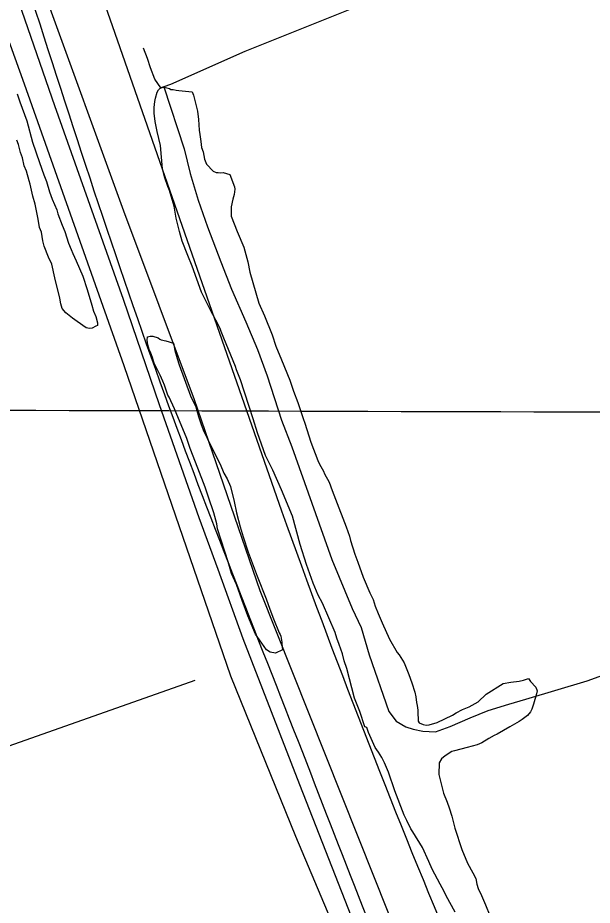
# Model space of a CAD drawing. Extents: x 3161564 to 3199464, y 849354 to 874788.
# Drawn here: x 3172622 to 3173329, y 860252 to 861344 of the extents above; entities that cross this region are included whole.
import ezdxf

# ---------------------------------------------------------------- set-up
doc = ezdxf.new("R2010")
doc.units = 0
for name, color, linetype in [('V-GRID-MAJR', 7, 'Continuous'), ('V-RAIL-TRAK', 7, 'Continuous'), ('V-ROAD-CNTR', 7, 'Continuous'), ('V-SITE-VEGE', 7, 'Continuous'), ('V-TOPO-SHOR', 7, 'Continuous')]:
    doc.layers.add(name, color=color, linetype=linetype)

msp = doc.modelspace()

# ---------------------------------------------------------------- linework, layer by layer
at = {"layer": 'V-GRID-MAJR'}
msp.add_spline([(3165780.446, 860882.501), (3171010.106, 860866.147), (3176239.768, 860850.5530000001), (3181469.433, 860835.721), (3186699.099, 860821.649), (3191928.768, 860808.338), (3197158.438, 860795.787), (3197158.4390000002, 860795.787)], degree=3, dxfattribs=at)
at = {"layer": 'V-RAIL-TRAK'}
msp.add_lwpolyline([(3173048.855000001, 860197.6519999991), (3172969.104000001, 860400.4019999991), (3172899.409000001, 860580.1749999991), (3172868.736000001, 860665.3539999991), (3172845.434000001, 860728.7579999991), (3172796.329000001, 860867.9809999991), (3172752.086000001, 860997.4569999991), (3172667.508000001, 861235.471999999), (3172568.260000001, 861521.2799999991), (3172481.484000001, 861766.675999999), (3172368.166000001, 862089.8339999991), (3172301.419000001, 862284.2479999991), (3172024.9990000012, 863075.5979999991), (3171924.225000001, 863362.591999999)], dxfattribs=at)
at = {"layer": 'V-ROAD-CNTR'}
msp.add_lwpolyline([(3172282.147398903, 862653.781664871), (3172527.003909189, 861938.6010952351), (3172946.437070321, 860737.3124978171)], dxfattribs=at)
msp.add_arc((3183283.5931913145, 864449.8128385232), 10983.59938497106, 199.75530883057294, 205.76161160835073, dxfattribs=at)
msp.add_spline([(3172633.7876956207, 861383.7532049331), (3172802.5873580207, 860880.4682115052), (3172972.2250187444, 860440.5450913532), (3173132.309698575, 860039.2768938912), (3173355.914251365, 859565.2138420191), (3173614.6467338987, 859060.7818508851), (3173833.7812956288, 858663.2596459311)], degree=3, dxfattribs=at)
at = {"layer": 'V-SITE-VEGE'}
for points in [[(3172875.498000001, 860950.018999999), (3172872.297000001, 860958.233999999), (3172871.241000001, 860961.5889999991), (3172865.850000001, 860972.0619999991), (3172858.291000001, 860985.912999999), (3172848.248000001, 861006.4789999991), (3172836.541000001, 861038.572999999), (3172831.194000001, 861051.640999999), (3172824.440000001, 861069.185999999), (3172820.929000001, 861081.113999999), (3172816.752000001, 861097.503999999), (3172814.398000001, 861112.378999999), (3172809.475000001, 861128.4099999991), (3172808.783000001, 861131.3879999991), (3172806.639000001, 861136.2459999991), (3172802.387000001, 861148.185999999), (3172799.958000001, 861158.2399999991), (3172797.834000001, 861186.8359999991), (3172793.669000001, 861203.964999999), (3172791.276000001, 861216.2449999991), (3172789.966000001, 861226.6529999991), (3172789.714000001, 861233.7039999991), (3172790.572000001, 861240.736999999), (3172791.387000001, 861245.1749999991), (3172793.736000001, 861252.5539999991), (3172795.262000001, 861255.123999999), (3172796.777000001, 861256.952999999), (3172800.509000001, 861258.3759999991), (3172803.845000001, 861258.3189999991), (3172808.641000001, 861256.756999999), (3172810.476000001, 861255.613999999), (3172813.442000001, 861255.564999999), (3172816.768000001, 861254.7679999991), (3172820.098000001, 861254.341999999), (3172836.767000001, 861252.9509999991)], [(3172621.213000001, 861250.4709999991), (3172624.467000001, 861240.648999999), (3172633.349000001, 861217.0619999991), (3172640.241000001, 861191.064999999), (3172648.611000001, 861166.023999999), (3172654.216000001, 861150.790999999), (3172657.495000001, 861142.434999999), (3172661.188000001, 861129.675999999), (3172664.456000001, 861120.832999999), (3172670.094000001, 861107.5539999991), (3172671.479000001, 861102.6469999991), (3172676.619000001, 861088.8879999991), (3172679.906000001, 861081.0219999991), (3172684.551000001, 861066.7819999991), (3172687.836000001, 861058.9139999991), (3172689.708000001, 861053.9999999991), (3172693.953000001, 861045.138999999), (3172701.935000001, 861025.9609999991), (3172707.521000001, 861009.7529999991), (3172713.063000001, 860990.616999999), (3172715.382000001, 860983.251999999), (3172718.198000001, 860976.3709999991), (3172720.016000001, 860968.5249999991), (3172719.969000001, 860965.5959999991), (3172718.001000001, 860964.653999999), (3172713.565000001, 860962.2869999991), (3172710.141000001, 860961.854999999), (3172706.244000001, 860962.4099999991), (3172695.145000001, 860970.4069999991), (3172689.354000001, 860974.410999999), (3172681.160000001, 860980.8949999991), (3172676.8570000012, 860986.3389999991), (3172675.001000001, 860992.2309999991), (3172673.652000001, 860999.0889999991), (3172667.723000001, 861024.0909999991), (3172664.094000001, 861040.7559999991), (3172659.848000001, 861049.6159999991), (3172654.697000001, 861062.886999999), (3172652.860000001, 861069.753999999), (3172651.079000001, 861080.0389999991), (3172648.736000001, 861085.9369999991), (3172646.956000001, 861096.221999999), (3172643.360000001, 861114.837999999), (3172640.595000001, 861124.6499999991), (3172637.423000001, 861139.3529999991), (3172636.022000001, 861143.282999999), (3172632.800000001, 861155.0569999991), (3172629.986000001, 861161.937999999), (3172627.709000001, 861171.743999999), (3172625.3740000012, 861178.131999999), (3172623.097000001, 861187.932999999), (3172620.744000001, 861193.3459999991)], [(3172836.767000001, 861252.9509999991), (3172838.182000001, 861248.846999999), (3172843.048000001, 861229.108999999), (3172844.3570000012, 861218.702999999), (3172845.254000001, 861205.7059999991), (3172845.909000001, 861200.501999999), (3172846.601000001, 861197.5219999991), (3172847.244000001, 861191.5789999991), (3172848.240000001, 861184.5129999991), (3172850.003000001, 861178.9199999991), (3172851.709000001, 861169.9909999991), (3172854.199000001, 861163.643999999), (3172862.592000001, 861155.3459999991), (3172866.274000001, 861153.7989999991), (3172868.500000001, 861153.7629999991), (3172871.830000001, 861153.336999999), (3172874.802000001, 861153.657999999), (3172882.924000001, 861151.2989999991), (3172888.604000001, 861135.9959999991), (3172888.925000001, 861133.0249999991), (3172888.446000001, 861126.3539999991), (3172886.869000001, 861120.817999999), (3172884.483000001, 861111.212999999), (3172884.669000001, 861100.084999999), (3172892.140000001, 861081.0419999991), (3172900.351000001, 861061.6209999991), (3172905.246000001, 861043.7359999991), (3172907.632000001, 861031.084999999), (3172918.498000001, 860993.0719999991), (3172925.656000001, 860977.373999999), (3172934.907000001, 860953.8529999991), (3172939.500000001, 860940.0539999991), (3172946.640000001, 860923.2459999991), (3172956.6070000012, 860898.229999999), (3172961.205000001, 860884.7989999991), (3172966.534000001, 860870.6159999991), (3172973.256000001, 860850.846999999), (3172975.386000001, 860845.2479999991), (3172982.785000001, 860821.756999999), (3172991.315000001, 860799.361999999), (3172993.4650000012, 860794.8749999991), (3172998.143000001, 860786.2649999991), (3172999.570000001, 860782.9049999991), (3173005.338000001, 860772.7939999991), (3173008.872000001, 860762.3509999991), (3173013.151000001, 860751.893999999), (3173026.309000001, 860717.9239999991), (3173030.196000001, 860706.3609999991), (3173031.595000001, 860701.1419999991), (3173036.879000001, 860684.3649999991), (3173040.420000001, 860674.292999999), (3173047.164000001, 860656.0059999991), (3173055.370000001, 860636.5809999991), (3173059.315000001, 860628.3559999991), (3173061.774000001, 860620.155999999), (3173065.336000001, 860611.1939999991), (3173070.335000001, 860599.6149999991), (3173079.279000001, 860579.805999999), (3173089.0190000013, 860563.3239999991), (3173091.196000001, 860560.3219999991), (3173097.336000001, 860550.574999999), (3173103.406000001, 860536.3809999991), (3173106.943000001, 860525.937999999), (3173110.457000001, 860514.378999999), (3173111.850000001, 860508.7939999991), (3173112.845000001, 860501.7309999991), (3173113.525000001, 860498.008999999), (3173114.174000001, 860492.434999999), (3173114.478000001, 860488.3509999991), (3173114.434000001, 860485.753999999), (3173114.768000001, 860483.523999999), (3173114.688000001, 860478.702999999), (3173115.770000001, 860476.8309999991), (3173120.931000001, 860474.8899999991), (3173124.619000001, 860473.7159999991), (3173128.3400000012, 860474.395999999), (3173138.032000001, 860477.2039999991), (3173157.096000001, 860486.157999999), (3173161.596000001, 860489.050999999), (3173169.450000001, 860492.9999999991), (3173177.298000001, 860496.579999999), (3173188.527000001, 860502.6969999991), (3173198.329000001, 860512.1769999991), (3173219.315000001, 860525.1819999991), (3173228.615000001, 860526.881999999), (3173239.016000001, 860527.8219999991), (3173244.235000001, 860529.2189999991), (3173250.573000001, 860531.3389999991), (3173253.1070000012, 860527.586999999), (3173259.292000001, 860520.4369999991), (3173261.073000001, 860515.9559999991), (3173260.271000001, 860512.260999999), (3173256.723000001, 860499.7089999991), (3173254.395000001, 860493.4419999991), (3173252.855000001, 860490.1309999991), (3173249.072000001, 860485.741999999), (3173242.688000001, 860481.0269999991), (3173238.939000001, 860478.493999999), (3173227.333000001, 860472.0099999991), (3173211.966000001, 860462.621999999), (3173208.237000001, 860461.1989999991)], [(3173160.115000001, 860243.907999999), (3173149.324000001, 860264.1149999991), (3173146.815000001, 860269.3479999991), (3173141.773000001, 860278.334999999), (3173132.064000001, 860296.6699999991), (3173127.767000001, 860306.015999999), (3173119.899000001, 860323.5769999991), (3173107.977000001, 860342.6909999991), (3173105.814000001, 860346.4369999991), (3173100.789000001, 860356.535999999), (3173097.563000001, 860363.2649999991), (3173086.191000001, 860393.1249999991), (3173078.042000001, 860416.256999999), (3173073.409000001, 860427.4639999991), (3173069.811000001, 860434.199999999), (3173065.838000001, 860440.5689999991), (3173061.856000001, 860446.5719999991), (3173053.629000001, 860464.8829999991), (3173051.502000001, 860470.8529999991), (3173048.927000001, 860472.0079999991), (3173042.931000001, 860490.6529999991), (3173036.529000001, 860507.077999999), (3173026.7490000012, 860543.589999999), (3173023.567000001, 860552.9139999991), (3173021.484000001, 860561.4809999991), (3173017.599000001, 860573.0439999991), (3173014.758000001, 860580.8799999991), (3173012.651000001, 860587.961999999), (3172996.926000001, 860623.829999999), (3172991.526000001, 860633.5619999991), (3172985.468000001, 860648.5009999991), (3172977.323000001, 860671.6329999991), (3172969.571000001, 860696.238999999), (3172960.134000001, 860730.8919999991), (3172946.578000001, 860763.3849999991), (3172935.849000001, 860787.3019999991), (3172926.881000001, 860805.6249999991), (3172916.954000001, 860833.2359999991), (3172911.680000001, 860850.756999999), (3172896.155000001, 860898.491999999), (3172891.168000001, 860910.8139999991), (3172889.753000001, 860914.9189999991), (3172875.498000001, 860950.018999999)], [(3173208.237000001, 860461.1989999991), (3173201.4990000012, 860457.601999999), (3173193.250000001, 860452.1749999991), (3173187.274000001, 860449.6789999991), (3173174.9820000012, 860446.5449999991), (3173159.333000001, 860442.354999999), (3173155.984000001, 860441.6689999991), (3173147.733000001, 860436.241999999), (3173143.223000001, 860432.6109999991), (3173140.542000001, 860427.459999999), (3173140.307000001, 860413.3699999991), (3173145.859000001, 860390.2799999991), (3173150.494000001, 860379.0759999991), (3173152.980000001, 860372.3579999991), (3173156.142000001, 860361.9219999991), (3173159.9820000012, 860347.390999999), (3173168.444000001, 860320.9169999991), (3173175.213000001, 860304.1149999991), (3173182.059000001, 860292.1299999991), (3173185.658000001, 860285.393999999), (3173187.024000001, 860278.324999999), (3173188.421000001, 860273.1079999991), (3173192.727000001, 860264.506999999), (3173197.729000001, 860252.9249999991), (3173203.074000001, 860239.854999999)]]:
    msp.add_lwpolyline(points, dxfattribs=at)
msp.add_lwpolyline([(3172813.823000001, 860943.6279999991), (3172815.156000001, 860934.7019999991), (3172818.329000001, 860924.633999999), (3172820.430000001, 860917.1819999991), (3172834.633000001, 860879.1109999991), (3172841.080000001, 860865.282999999), (3172844.5900000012, 860853.3559999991), (3172847.771000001, 860843.660999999), (3172850.253000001, 860836.9409999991), (3172859.932000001, 860816.751999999), (3172871.069000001, 860795.0549999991), (3172875.703000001, 860783.8509999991), (3172879.666000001, 860776.7359999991), (3172883.5900000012, 860767.398999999), (3172888.481000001, 860749.1429999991), (3172891.213000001, 860735.003999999), (3172895.7490000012, 860717.8659999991), (3172899.253000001, 860705.567999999), (3172905.614000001, 860686.545999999), (3172916.622000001, 860657.062999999), (3172927.655000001, 860629.060999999), (3172932.271000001, 860616.743999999), (3172936.525000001, 860604.8039999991), (3172943.658000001, 860587.6259999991), (3172945.102000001, 860585.3749999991), (3172945.808000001, 860583.138999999), (3172946.802000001, 860576.072999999), (3172946.767000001, 860573.8509999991), (3172947.447000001, 860570.1299999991), (3172947.756000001, 860566.412999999), (3172939.158000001, 860562.4759999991), (3172932.502000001, 860563.6989999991), (3172928.095000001, 860566.371999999), (3172922.299000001, 860574.626999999), (3172914.697000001, 860585.8809999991), (3172905.0530000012, 860608.2939999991), (3172898.323000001, 860627.3219999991), (3172891.229000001, 860646.7289999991), (3172885.153000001, 860660.552999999), (3172880.938000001, 860674.716999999), (3172867.890000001, 860715.363999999), (3172866.882000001, 860721.685999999), (3172863.397000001, 860735.0939999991), (3172856.671000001, 860754.4949999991), (3172852.788000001, 860766.427999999), (3172843.537000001, 860789.947999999), (3172834.297000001, 860814.209999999), (3172830.049000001, 860826.5229999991), (3172814.710000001, 860863.1249999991), (3172808.2690000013, 860877.327999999), (3172806.823000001, 860879.5759999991), (3172802.577000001, 860891.886999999), (3172800.437000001, 860897.1149999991), (3172797.218000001, 860904.2159999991), (3172789.677000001, 860919.175999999), (3172788.972000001, 860921.4149999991), (3172787.940000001, 860926.251999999), (3172785.800000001, 860931.4809999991), (3172783.652000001, 860935.9679999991), (3172781.890000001, 860941.560999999), (3172781.247000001, 860947.5059999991), (3172781.686000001, 860951.579999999), (3172785.034000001, 860952.265999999), (3172788.372000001, 860952.2089999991), (3172794.645000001, 860950.2509999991), (3172796.845000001, 860948.7289999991), (3172798.686000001, 860947.9569999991), (3172804.224000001, 860946.381999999)], close=True, dxfattribs=at)
at = {"layer": 'V-TOPO-SHOR'}
msp.add_line((3172839.9768608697, 860528.6570260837), (3172360.3582521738, 860359.9023304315), dxfattribs=at)
for points in [[(3174406.049000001, 861871.3629999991), (3174192.168000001, 861792.9169999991), (3174158.343000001, 861782.3389999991), (3174134.330000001, 861772.0419999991), (3174108.331000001, 861762.890999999), (3174079.854000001, 861752.2229999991), (3174039.193000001, 861732.3999999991), (3173960.973000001, 861705.177999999), (3173765.453000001, 861631.996999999), (3173584.020000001, 861561.9269999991), (3173381.871000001, 861492.1989999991), (3173201.358000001, 861423.670999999), (3173075.946000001, 861372.498999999), (3172901.420000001, 861302.3119999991), (3172810.055000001, 861261.716999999), (3172801.883000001, 861258.9949999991)], [(3174130.3940000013, 858196.339999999), (3173893.733000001, 858622.3999999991), (3173743.7150000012, 858886.2089999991), (3173578.667000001, 859179.5229999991), (3173435.772000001, 859452.7649999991), (3173275.475000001, 859780.229999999), (3173169.520000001, 860013.251999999), (3173061.045000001, 860286.116999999), (3172920.479000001, 860639.1249999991), (3172839.630000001, 860873.915999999), (3172752.369000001, 861106.2259999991), (3172655.170000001, 861373.8409999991)], [(3173026.4952086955, 860189.371269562), (3172964.3224260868, 860336.8095826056), (3172884.3859913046, 860533.9861217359), (3172752.9349652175, 860915.9046434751), (3172630.365765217, 861262.2958608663), (3172630.365765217, 861262.2958608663), (3172607.273017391, 861326.2450086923)], [(3172801.883000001, 861258.9949999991), (3172797.955000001, 861257.6839999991), (3172790.781000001, 861268.4999999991), (3172785.438000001, 861282.1799999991), (3172781.839000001, 861293.6039999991), (3172776.707000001, 861306.6129999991)], [(3172801.883000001, 861258.9949999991), (3172826.688000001, 861182.819999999), (3172833.977000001, 861152.170999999), (3172844.129000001, 861119.4709999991), (3172855.623000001, 861086.9689999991), (3172871.841000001, 861043.915999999), (3172885.097000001, 861010.273999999), (3172902.702000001, 860970.0939999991), (3172916.841000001, 860935.988999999), (3172928.783000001, 860903.7039999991), (3172946.369000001, 860849.042999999), (3172959.413000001, 860816.069999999), (3173008.362000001, 860677.5489999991), (3173033.432000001, 860617.4139999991), (3173044.628000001, 860593.8309999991), (3173054.543000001, 860560.241999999), (3173078.787000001, 860490.5399999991), (3173087.727000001, 860478.8049999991), (3173099.642000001, 860471.6989999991), (3173108.731000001, 860468.8749999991), (3173120.501000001, 860466.449999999), (3173136.088000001, 860465.7449999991), (3173154.022000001, 860472.3539999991), (3173178.490000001, 860483.089999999), (3173200.698000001, 860492.077999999), (3173226.231000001, 860499.8999999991), (3173247.0530000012, 860505.7939999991), (3173322.5190000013, 860528.3809999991), (3173370.045000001, 860545.6399999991)]]:
    msp.add_lwpolyline(points, dxfattribs=at)

doc.saveas('drawing.dxf')
